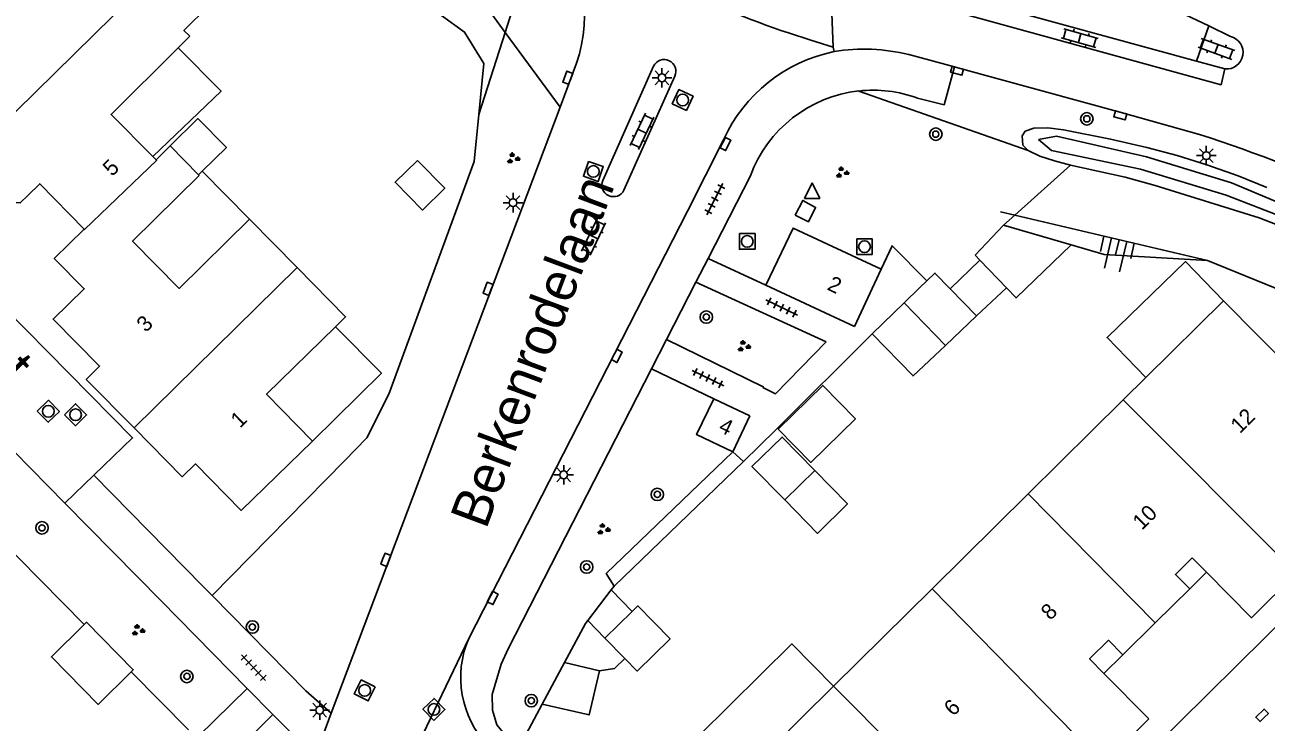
# Model space of a CAD drawing. Extents: x 128000 to 131008, y 398996 to 402500.
# Drawn here: x 129468.1 to 129547.7, y 399610.1 to 399654.8 of the extents above; entities that cross this region are included whole.
import ezdxf

# ---------------------------------------------------------------- set-up
doc = ezdxf.new("R2010")
doc.units = 0
for name, color, linetype in [('gg-afsc-erfafscheiding', 7, 'Continuous'), ('gg-afsc-hekwerk', 7, 'Continuous'), ('gg-afsc-muur', 7, 'Continuous'), ('gg-anno-huisnummerreeks BGT', 7, 'Continuous'), ('gg-anno-openbare ruimte label', 7, 'Continuous'), ('gg-bbg-bijgebouw', 7, 'Continuous'), ('gg-bbg-gedigitaliseerde bebouwing', 7, 'Continuous'), ('gg-bbg-gedigitaliseerde bijgebouw', 7, 'Continuous'), ('gg-bbg-hoofdgebouw', 7, 'Continuous'), ('gg-bbg-luifel en loopbrug', 7, 'Continuous'), ('gg-bbg-tussenscheiding', 7, 'Continuous'), ('gg-knt-bovenkant onderkant talud', 7, 'Continuous'), ('gg-knt-verharding', 7, 'Continuous'), ('gg-kntw-bovenkant insteek waterloop', 7, 'Continuous'), ('gg-kntw-waterlijn', 7, 'Continuous'), ('gt-grn-groengrens', 7, 'Continuous'), ('gt-grn-groengrens NZ', 7, 'Continuous'), ('gt-grn-weggrens', 7, 'Continuous'), ('gt-symb-boom', 7, 'Continuous'), ('gt-symb-groenvak', 7, 'Continuous'), ('gt-symb-klinker verharding', 7, 'Continuous'), ('gt-symb-kolk', 7, 'Continuous'), ('gt-symb-lichtmast', 7, 'Continuous'), ('gt-symb-rioolschacht', 7, 'Continuous'), ('gt-symb-talud symbool', 7, 'Continuous'), ('gt-symb-tegel verharding', 7, 'Continuous'), ('gt-symb-waterafsluiter', 7, 'Continuous')]:
    doc.layers.add(name, color=color, linetype=linetype)

# ---------------------------------------------------------------- blocks, each defined once
blk = doc.blocks.new('gt0-KOLK')
at = {"layer": 'gt-symb-kolk'}
blk.add_lwpolyline([(0, 0), (0.375, 0), (0.375, 0.4), (-0.375, 0.4), (-0.375, 0), (0, 0)], dxfattribs=at)
blk = doc.blocks.new('gt0-KL1')
at = {"layer": 'gt-symb-klinker verharding'}
for p, q in [((-1.15, 0.3), (1.15, 0.3)), ((-1, -0.3), (-1, 0.3)), ((-0.5, 0.3), (-0.5, 0.45)), ((0, -0.3), (0, 0.3)), ((0.5, 0.3), (0.5, 0.45)), ((1, -0.3), (1, 0.3)), ((-1.15, -0.3), (1.15, -0.3)), ((-0.5, -0.45), (-0.5, -0.3)), ((0.5, -0.45), (0.5, -0.3))]:
    blk.add_line(p, q, dxfattribs=at)
blk = doc.blocks.new('gt0-BOOM')
at = {"layer": 'gt-symb-boom'}
for radius in [0.4, 0.2]:
    blk.add_circle((0, 0), radius, dxfattribs=at)
blk = doc.blocks.new('gt0-RS')
at = {"layer": 'gt-symb-rioolschacht'}
blk.add_lwpolyline([(-0.5, -0.5), (0.5, -0.5), (0.5, 0.5), (-0.5, 0.5)], close=True, dxfattribs=at)
blk.add_circle((0, 0), 0.375, dxfattribs=at)
blk = doc.blocks.new('gt0-WAFSL')
at = {"layer": 'gt-symb-waterafsluiter'}
for p, q in [((-0.5, -0.333), (0, 0.667)), ((0, 0.667), (0.5, -0.333)), ((0.5, -0.333), (-0.5, -0.333))]:
    blk.add_line(p, q, dxfattribs=at)
blk = doc.blocks.new('gt0-GRVAK')
at = {"layer": 'gt-symb-groenvak'}
for p, q in [((-0.11, 0.189), (-0.228, 0.24)), ((-0.182, 0.153), (0.088, 0.153)), ((-0.091, 0.211), (-0.156, 0.322)), ((-0.047, 0.214), (-0.047, 0.393)), ((-0.004, 0.211), (0.061, 0.322)), ((0.015, 0.189), (0.133, 0.24)), ((0.262, -0.052), (0.197, 0.059)), ((0.305, -0.049), (0.305, 0.13)), ((0.349, -0.052), (0.414, 0.059)), ((-0.245, -0.228), (-0.363, -0.177)), ((-0.318, -0.264), (-0.047, -0.264)), ((-0.226, -0.206), (-0.291, -0.095)), ((-0.183, -0.203), (-0.183, -0.024)), ((-0.139, -0.206), (-0.074, -0.095)), ((-0.12, -0.228), (-0.002, -0.177)), ((0.243, -0.074), (0.125, -0.023)), ((0.17, -0.11), (0.441, -0.11)), ((0.368, -0.074), (0.486, -0.023))]:
    blk.add_line(p, q, dxfattribs=at)
blk = doc.blocks.new('gt0-TEG1')
at = {"layer": 'gt-symb-tegel verharding'}
for p, q in [((-1.125, 0), (1.125, 0)), ((-0.9, -0.25), (-0.9, 0.25)), ((-0.45, -0.25), (-0.45, 0.25)), ((0, -0.25), (0, 0.25)), ((0.45, -0.25), (0.45, 0.25)), ((0.9, -0.25), (0.9, 0.25))]:
    blk.add_line(p, q, dxfattribs=at)
blk = doc.blocks.new('gt0-LMAST')
at = {"layer": 'gt-symb-lichtmast'}
for p, q in [((-0.182, 0.173), (-0.447, 0.438)), ((-0.005, 0.246), (-0.005, 0.621)), ((0.172, 0.173), (0.437, 0.438)), ((-0.255, -0.004), (-0.63, -0.004)), ((-0.182, -0.181), (-0.447, -0.446)), ((-0.005, -0.254), (-0.005, -0.629)), ((0.437, -0.446), (0.172, -0.181)), ((0.245, -0.004), (0.62, -0.004))]:
    blk.add_line(p, q, dxfattribs=at)
blk.add_circle((-0.005, -0.004), 0.25, dxfattribs=at)
blk = doc.blocks.new('gt0-TALUD_1')
at = {"layer": 'gt-symb-talud symbool'}
for p, q in [((-1, -1), (-1, 0)), ((-0.5, -2), (-0.5, 0)), ((0.5, -2), (0.5, 0)), ((1, -1), (1, 0)), ((0, -1), (0, 0))]:
    blk.add_line(p, q, dxfattribs=at)

msp = doc.modelspace()

# ---------------------------------------------------------------- linework, layer by layer
at = {"layer": 'gg-afsc-erfafscheiding'}
msp.add_line((129522.41, 399635.026), (129516.235, 399628.856), dxfattribs=at)
for points in [[(129496.886, 399646.079), (129491.411, 399631.142), (129490.001, 399628.348), (129488.563, 399626.881)], [(129535.155, 399640.72), (129537.274, 399640.1), (129543.895, 399639.727)]]:
    msp.add_lwpolyline(points, dxfattribs=at)
at = {"layer": 'gg-afsc-hekwerk'}
for p, q in [((129462.363, 399626.042), (129471.885, 399616.367)), ((129478.567, 399609.616), (129474.883, 399613.334))]:
    msp.add_line(p, q, dxfattribs=at)
at = {"layer": 'gg-afsc-muur'}
for p, q in [((129514.145, 399626.84), (129516.235, 399628.856)), ((129505.855, 399618.839), (129514.145, 399626.84)), ((129505.673, 399618.601), (129505.855, 399618.839)), ((129499.701, 399608.378), (129501.255, 399611.277))]:
    msp.add_line(p, q, dxfattribs=at)
at = {"layer": 'gg-bbg-bijgebouw'}
for p, q in [((129527.396, 399637.907), (129529.298, 399639.739)), ((129522.41, 399635.026), (129524.459, 399637.009))]:
    msp.add_line(p, q, dxfattribs=at)
for points in [[(129474.883, 399613.334), (129472.77, 399611.257), (129469.781, 399614.298), (129471.885, 399616.367)], [(129474.883, 399613.334), (129475.03, 399613.478), (129472.04, 399616.519), (129471.885, 399616.367)], [(129502.679, 399613.932), (129504.025, 399616.443), (129504.167, 399616.629)]]:
    msp.add_lwpolyline(points, dxfattribs=at)
at = {"layer": 'gg-bbg-gedigitaliseerde bebouwing'}
msp.add_line((129479.213, 399645.216), (129479.262, 399645.169), dxfattribs=at)
for points in [[(129477.179, 399658.796), (129479.879, 399656.057), (129478.277, 399654.478), (129478.65, 399654.1)], [(129482.482, 399642.374), (129477.967, 399637.934), (129474.987, 399640.965), (129479.262, 399645.169)]]:
    msp.add_lwpolyline(points, dxfattribs=at)
at = {"layer": 'gg-bbg-gedigitaliseerde bijgebouw'}
for p, q in [((129479.454, 399645.453), (129479.213, 399645.216)), ((129529.015, 399640.071), (129530.831, 399641.986)), ((129530.831, 399641.986), (129535.155, 399640.72)), ((129529.298, 399639.739), (129529.015, 399640.071)), ((129527.396, 399637.907), (129529.101, 399636.164)), ((129531.01, 399637.967), (129529.101, 399636.164)), ((129524.459, 399637.009), (129527.103, 399634.276)), ((129504.167, 399616.629), (129505.268, 399615.504)), ((129505.268, 399615.504), (129506.54, 399614.203)), ((129502.679, 399613.932), (129504.914, 399613.409))]:
    msp.add_line(p, q, dxfattribs=at)
for points in [[(129477.39, 399647.07), (129479.173, 399648.823), (129480.996, 399646.969), (129479.454, 399645.453)], [(129493.242, 399646.137), (129494.994, 399644.354), (129493.568, 399642.952), (129491.815, 399644.735), (129493.242, 399646.137)], [(129531.01, 399637.967), (129531.635, 399637.32), (129535.155, 399640.72)], [(129527.103, 399634.276), (129525.029, 399632.317), (129522.41, 399635.026)], [(129516.373, 399628.912), (129518.47, 399626.767), (129521.33, 399629.563), (129519.233, 399631.708), (129516.373, 399628.912)], [(129516.795, 399624.369), (129514.697, 399626.514), (129516.628, 399628.402), (129518.725, 399626.257)], [(129518.725, 399626.257), (129520.822, 399624.112), (129518.892, 399622.224), (129516.795, 399624.369)], [(129504.914, 399613.409), (129505.876, 399613.553), (129506.54, 399614.203)]]:
    msp.add_lwpolyline(points, dxfattribs=at)
at = {"layer": 'gg-bbg-hoofdgebouw'}
for p, q in [((129477.913, 399653.367), (129478.65, 399654.1)), ((129477.39, 399647.07), (129476.49, 399646.18)), ((129476.49, 399646.18), (129476.288, 399646.384)), ((129485.542, 399639.262), (129482.482, 399642.374)), ((129521.27, 399635.49), (129522.98, 399639.16)), ((129515.58, 399638.13), (129521.27, 399635.49)), ((129539.947, 399632.213), (129544.93, 399637.13)), ((129544.93, 399637.13), (129553.75, 399628.2)), ((129538.489, 399630.775), (129539.947, 399632.213)), ((129512.26, 399630.86), (129514.56, 399629.76)), ((129532.402, 399624.75), (129538.489, 399630.775)), ((129514.56, 399629.76), (129513.46, 399627.46)), ((129481.95, 399623.69), (129486.514, 399628.143)), ((129532.402, 399624.75), (129526.242, 399618.664)), ((129543.844, 399619.724), (129542.925, 399620.655)), ((129526.242, 399618.664), (129519.927, 399612.424)), ((129540.558, 399616.484), (129542.767, 399618.667)), ((129538.484, 399614.435), (129540.558, 399616.484)), ((129540.14, 399610.33), (129537.266, 399613.238)), ((129519.927, 399612.424), (129513.962, 399606.53)), ((129540.14, 399610.33), (129537.232, 399607.457))]:
    msp.add_line(p, q, dxfattribs=at)
for points in [[(129476.288, 399646.384), (129473.61, 399649.09), (129477.913, 399653.367)], [(129468.258, 399643.886), (129469.03, 399644.64), (129471.88, 399641.74)], [(129462.713, 399640.795), (129465.734, 399643.827), (129466.118, 399643.437), (129467.778, 399643.417), (129468.258, 399643.886)], [(129471.88, 399641.74), (129469.96, 399639.86), (129471.88, 399637.91), (129469.89, 399635.96), (129472.87, 399632.95), (129472.01, 399632.1), (129475.081, 399628.984)], [(129522.98, 399639.16), (129517.33, 399641.8), (129515.58, 399638.13)], [(129488.001, 399635.474), (129488.645, 399636.105), (129485.542, 399639.262)], [(129486.514, 399628.143), (129483.576, 399631.143), (129488.001, 399635.474)], [(129513.46, 399627.46), (129511.15, 399628.56), (129512.26, 399630.86)], [(129475.081, 399628.984), (129478.17, 399625.85), (129479.02, 399626.681), (129481.95, 399623.69)], [(129542.767, 399618.667), (129541.851, 399619.594), (129542.925, 399620.655)], [(129549.598, 399619.649), (129546.72, 399616.811), (129543.844, 399619.724)], [(129537.266, 399613.238), (129536.343, 399614.172), (129537.558, 399615.372), (129538.484, 399614.435)]]:
    msp.add_lwpolyline(points, dxfattribs=at)
at = {"layer": 'gg-bbg-luifel en loopbrug'}
for p, q in [((129482.482, 399642.374), (129479.454, 399645.453)), ((129525.447, 399637.964), (129525.911, 399638.412)), ((129524.459, 399637.009), (129525.447, 399637.964)), ((129529.101, 399636.164), (129527.103, 399634.276)), ((129542.767, 399618.667), (129543.844, 399619.724)), ((129504.167, 399616.629), (129505.673, 399618.601)), ((129507.023, 399617.22), (129505.673, 399618.601)), ((129507.023, 399617.22), (129505.268, 399615.504)), ((129538.484, 399614.435), (129537.266, 399613.238)), ((129501.255, 399611.277), (129502.679, 399613.932))]:
    msp.add_line(p, q, dxfattribs=at)
for points in [[(129476.288, 399646.384), (129480.66, 399650.59), (129477.913, 399653.367)], [(129544.93, 399637.13), (129542.498, 399639.647), (129537.464, 399634.783), (129539.947, 399632.213)], [(129525.911, 399638.412), (129526.428, 399638.912), (129527.396, 399637.907)], [(129486.514, 399628.143), (129490.935, 399632.49), (129488.001, 399635.474)], [(129506.54, 399614.203), (129507.336, 399613.389), (129509.451, 399615.457), (129507.383, 399617.572), (129507.023, 399617.22)], [(129511.291, 399609.233), (129517.256, 399615.127), (129519.927, 399612.424)], [(129501.255, 399611.277), (129504.253, 399610.576), (129504.914, 399613.409)]]:
    msp.add_lwpolyline(points, dxfattribs=at)
at = {"layer": 'gg-bbg-tussenscheiding'}
for p, q in [((129465.105, 399646.93), (129477.179, 399658.796)), ((129479.213, 399645.216), (129477.39, 399647.07)), ((129529.298, 399639.739), (129531.01, 399637.967)), ((129475.081, 399628.984), (129485.542, 399639.262)), ((129538.489, 399630.775), (129549.598, 399619.649)), ((129518.725, 399626.257), (129516.795, 399624.369)), ((129532.402, 399624.75), (129540.558, 399616.484)), ((129526.242, 399618.664), (129537.232, 399607.457)), ((129519.927, 399612.424), (129527.19, 399605.12))]:
    msp.add_line(p, q, dxfattribs=at)
msp.add_lwpolyline([(129471.88, 399641.74), (129471.91, 399641.7), (129476.53, 399646.15), (129476.49, 399646.18)], dxfattribs=at)
at = {"layer": 'gg-knt-bovenkant onderkant talud'}
for p, q in [((129530.642, 399642.834), (129531.542, 399642.623)), ((129531.542, 399642.623), (129543.895, 399639.727))]:
    msp.add_line(p, q, dxfattribs=at)
for points in [[(129497.496, 399652.356), (129496.274, 399654.373), (129494.792, 399655.434), (129492.946, 399657.102), (129489.4, 399660.079), (129486.378, 399662.722), (129483.473, 399665.192), (129482.243, 399666.313), (129480.686, 399667.913), (129475.539, 399673.701), (129472.042, 399677.381), (129470.329, 399679.073), (129468.966, 399680.355), (129466.694, 399682.356)], [(129543.895, 399639.727), (129549.996, 399637.237), (129600.188, 399605.973), (129632.374, 399585.107)]]:
    msp.add_lwpolyline(points, dxfattribs=at)
at = {"layer": 'gg-knt-verharding'}
for p, q in [((129529.041, 399656.366), (129543.189, 399652.513)), ((129543.189, 399652.513), (129543.982, 399654.761)), ((129543.982, 399654.761), (129545.379, 399654.081)), ((129519.902, 399653.401), (129519.966, 399653.119)), ((129524.758, 399652.926), (129527.68, 399652.132)), ((129545.026, 399652.005), (129543.189, 399652.513)), ((129502.389, 399649.56), (129503.233, 399651.796)), ((129508.39, 399652.191), (129505.13, 399644.86)), ((129506.489, 399644.23), (129509.75, 399651.54)), ((129487.716, 399610.692), (129502.389, 399649.56)), ((129512.881, 399647.47), (129510.568, 399642.892)), ((129511.881, 399639.846), (129514.6, 399645.152)), ((129496.536, 399615.483), (129510.568, 399642.892)), ((129515.58, 399638.13), (129511.881, 399639.846)), ((129509.225, 399634.662), (129511.107, 399638.334)), ((129519.452, 399634.505), (129511.107, 399638.334)), ((129470.647, 399624.157), (129458.336, 399636.653)), ((129508.258, 399632.774), (129512.26, 399630.86)), ((129470.647, 399624.157), (129472.502, 399625.949)), ((129472.502, 399625.949), (129479.499, 399618.829)), ((129476.808, 399617.903), (129470.647, 399624.157)), ((129523.205, 399591.441), (129554.753, 399622.623)), ((129479.499, 399618.829), (129480.083, 399618.235)), ((129480.083, 399618.235), (129486.082, 399612.13)), ((129476.808, 399617.903), (129482.321, 399612.276)), ((129482.321, 399612.276), (129479.218, 399609.216)), ((129487.716, 399610.692), (129486.082, 399612.13)), ((129483.977, 399610.604), (129486.661, 399607.9))]:
    msp.add_line(p, q, dxfattribs=at)
for points in [[(129543.982, 399654.761), (129542.092, 399655.678), (129529.641, 399658.659)], [(129528.384, 399655.503), (129544.778, 399650.987), (129545.026, 399652.005)], [(129517.033, 399654.314), (129518.463, 399653.843), (129519.902, 399653.401)], [(129527.68, 399652.132), (129527.014, 399649.705), (129525.317, 399650.141)], [(129527.68, 399652.132), (129527.903, 399652.086), (129538.364, 399649.221), (129543.399, 399647.808)], [(129517.47, 399642.638), (129518.321, 399642.21), (129518.776, 399643.129), (129517.949, 399643.572), (129517.47, 399642.638)], [(129472.502, 399625.949), (129474.98, 399628.341), (129462.713, 399640.795)], [(129525.911, 399638.412), (129523.681, 399640.665), (129522.98, 399639.16)], [(129509.225, 399634.662), (129515.418, 399631.622), (129515.394, 399631.57)], [(129519.452, 399634.505), (129516.209, 399631.173), (129515.394, 399631.57)], [(129499.701, 399608.378), (129499.11, 399609), (129498.34, 399609.95), (129498.06, 399610.89), (129498.05, 399611.89), (129498.62, 399613.84), (129499.06, 399614.82), (129508.258, 399632.774)], [(129483.976, 399603.531), (129480.424, 399607.084), (129483.977, 399610.604)], [(129487.716, 399610.692), (129486.747, 399608.091), (129486.661, 399607.9)]]:
    msp.add_lwpolyline(points, dxfattribs=at)
for centre, radius, start, end in [((129540.962, 399724.487), 74.141, 238.5352, 251.17095), ((129494.608, 399655.396), 9.346, 337.34583, 37.50803), ((129486.545, 399548.584), 124.803, 57.80518, 61.72638), ((129545.128, 399653.056), 1.056, 264.4486, 76.25102), ((129521.888, 399641.26), 12.014, 76.18006, 99.20721), ((129509.065, 399651.855), 0.754, 335.32802, 153.51329), ((129521.948, 399643.365), 9.953, 101.48869, 155.64331), ((129522.463, 399642.266), 8.376, 96.28353, 159.84124), ((129522.466, 399642.272), 8.369, 70.08142, 96.30853), ((129512.475, 399552.893), 99.826, 65.35857, 71.95392), ((129505.818, 399644.564), 0.749, 156.70752, 333.54985), ((129502.37, 399612.983), 6.347, 156.8058, 223.42158)]:
    msp.add_arc(centre, radius, start, end, dxfattribs=at)
at = {"layer": 'gg-kntw-bovenkant insteek waterloop'}
for points in [[(129532.405, 399646.769), (129532.06, 399647.121), (129532.015, 399647.72), (129532.217, 399648.017), (129532.768, 399648.212), (129533.674, 399648.231), (129534.661, 399648.094), (129537.685, 399647.503), (129540.014, 399646.959), (129541.95, 399646.447), (129543.866, 399645.866), (129545.862, 399645.159), (129547.71, 399644.399)], [(129535.125, 399645.836), (129534.1, 399646.104), (129533.15, 399646.414), (129532.405, 399646.769)], [(129549.132, 399641.716), (129547.22, 399642.464), (129540.546, 399644.526), (129538.621, 399645.067), (129535.125, 399645.836)]]:
    msp.add_lwpolyline(points, dxfattribs=at)
at = {"layer": 'gg-kntw-waterlijn'}
for points in [[(129533.069, 399647.488), (129534.221, 399647.693), (129540, 399646.373), (129545.445, 399644.699), (129551.039, 399642.356)], [(129550.338, 399641.876), (129545.097, 399643.902), (129539.614, 399645.571), (129533.911, 399646.772), (129533.069, 399647.488)]]:
    msp.add_lwpolyline(points, dxfattribs=at)
at = {"layer": 'gt-grn-groengrens'}
for p, q in [((129498.874, 399654.343), (129497.179, 399649.091)), ((129498.874, 399654.343), (129502.389, 399649.56)), ((129497.496, 399652.356), (129497.179, 399649.091)), ((129521.546, 399650.591), (129532.405, 399646.769)), ((129497.179, 399649.091), (129496.886, 399646.079)), ((129531.542, 399642.623), (129535.125, 399645.836)), ((129530.831, 399641.986), (129531.542, 399642.623)), ((129514.145, 399626.84), (129513.46, 399627.46)), ((129488.563, 399626.881), (129480.083, 399618.235))]:
    msp.add_line(p, q, dxfattribs=at)
for points in [[(129466.846, 399685.482), (129468.398, 399684.218), (129470.79, 399682.112), (129472.247, 399680.742), (129474.049, 399678.961), (129477.646, 399675.177), (129483.081, 399669.866), (129484.168, 399668.772), (129485.724, 399667.276), (129488.489, 399664.798), (129491.455, 399662.106), (129494.862, 399658.924), (129496.543, 399657.443), (129497.225, 399656.634), (129498.874, 399654.343)], [(129513.46, 399627.46), (129505.35, 399619.642), (129505.855, 399618.839)]]:
    msp.add_lwpolyline(points, dxfattribs=at)
at = {"layer": 'gt-grn-groengrens NZ'}
msp.add_line((129498.874, 399654.343), (129500.161, 399658.431), dxfattribs=at)
at = {"layer": 'gt-grn-weggrens'}
for p, q in [((129519.723, 399657.864), (129519.902, 399653.401)), ((129511.107, 399638.334), (129511.881, 399639.846)), ((129508.258, 399632.774), (129509.225, 399634.662)), ((129496.536, 399615.483), (129489.81, 399601.46)), ((129483.977, 399610.604), (129482.321, 399612.276))]:
    msp.add_line(p, q, dxfattribs=at)

# ---------------------------------------------------------------- block references
at = {"layer": 'gt-symb-boom'}
for p in [(129536.168, 399648.804), (129526.483, 399647.821), (129511.77, 399636.092), (129469.172, 399622.574), (129504.095, 399620.062), (129482.668, 399616.218), (129478.466, 399613.046)]:
    msp.add_blockref('gt0-BOOM', p, dxfattribs=at)
at = {"layer": 'gt-symb-boom', "rotation": 49.09427391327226}
for p in [(129508.626, 399624.719), (129500.545, 399611.491)]:
    msp.add_blockref('gt0-BOOM', p, dxfattribs=at)
at = {"layer": 'gt-symb-groenvak'}
for p in [(129499.37, 399646.269), (129520.464, 399645.359), (129514.161, 399634.219), (129505.16, 399622.479), (129475.319, 399616.003)]:
    msp.add_blockref('gt0-GRVAK', p, dxfattribs=at)
at = {"layer": 'gt-symb-klinker verharding'}
for p, rotation in [((129535.712, 399653.986), -15.606930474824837), ((129544.48, 399653.29), -19.684642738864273), ((129507.643, 399648.006), 64.53665493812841), ((129504.541, 399641.231), 64.6647230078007)]:
    msp.add_blockref('gt0-KL1', p, dxfattribs=dict(at, rotation=rotation))
at = {"layer": 'gt-symb-kolk'}
for p, rotation in [((129503.074, 399651.372), 69.08179501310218), ((129527.903, 399652.086), 164.6845487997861), ((129538.364, 399649.221), 164.33789365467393), ((129512.821, 399647.284), -117.25687177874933), ((129497.964, 399637.835), 69.08179501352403), ((129505.853, 399633.695), -117.20591683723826), ((129491.036, 399620.6), -110.97171055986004), ((129497.897, 399618.171), -117.05168221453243), ((129547.544, 399610.41), 44.675840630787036)]:
    msp.add_blockref('gt0-KOLK', p, dxfattribs=dict(at, rotation=rotation))
at = {"layer": 'gt-symb-lichtmast'}
for p in [(129508.93, 399651.442), (129543.834, 399646.449), (129499.383, 399643.43), (129502.631, 399625.978), (129486.989, 399610.884)]:
    msp.add_blockref('gt0-LMAST', p, dxfattribs=at)
at = {"layer": 'gt-symb-rioolschacht'}
for p, rotation in [((129510.253, 399650.014), 64.53665493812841), ((129504.528, 399645.43), -108.90606099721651), ((129514.396, 399640.944), -90.00000000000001), ((129521.913, 399640.608), -90.00000000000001), ((129469.584, 399630.05), -45.44539991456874), ((129471.329, 399629.827), -45.44539991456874), ((129489.867, 399612.149), 153.63994179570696), ((129494.304, 399610.928), 44.02760489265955)]:
    msp.add_blockref('gt0-RS', p, dxfattribs=dict(at, rotation=rotation))
at = {"layer": 'gt-symb-talud symbool', "xscale": 1.000329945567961, "yscale": 1.0003299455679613, "rotation": -13.174926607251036}
msp.add_blockref('gt0-TALUD_1', (129538.239, 399641.053), dxfattribs=at)
at = {"layer": 'gt-symb-tegel verharding'}
for p, rotation in [((129512.315, 399643.659), 62.948317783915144), ((129516.607, 399636.701), -25.847610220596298), ((129511.874, 399632.18), -25.847610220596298), ((129482.741, 399613.611), -46.49997134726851)]:
    msp.add_blockref('gt0-TEG1', p, dxfattribs=dict(at, rotation=rotation))
at = {"layer": 'gt-symb-waterafsluiter'}
msp.add_blockref('gt0-WAFSL', (129518.559, 399644.029), dxfattribs=at)

# ---------------------------------------------------------------- texts
at = {"layer": 'gg-anno-huisnummerreeks BGT'}
for s, rotation, p in [('5', 44.5, (129473.671, 399645.071)), ('2', 334.5, (129519.46, 399637.877)), ('3', 44.5, (129475.836, 399635.067)), ('12', 44.5, (129545.976, 399628.578)), ('1', 44.5, (129481.868, 399628.928)), ('4', 334.2, (129512.494, 399628.787)), ('10', 44.7, (129539.698, 399622.387)), ('8', 44.7, (129533.823, 399616.601)), ('6', 44.7, (129527.603, 399610.447))]:
    msp.add_text(s, height=1, rotation=rotation, dxfattribs=at).set_placement(p)
at = {"layer": 'gg-anno-openbare ruimte label'}
for s, rotation, p in [('Boekelstraat', 314.7, (129453.959, 399644.803)), ('Berkenrodelaan', 69.5, (129497.646, 399622.424))]:
    msp.add_text(s, height=2.5, rotation=rotation, dxfattribs=at).set_placement(p)

doc.saveas('drawing.dxf')
